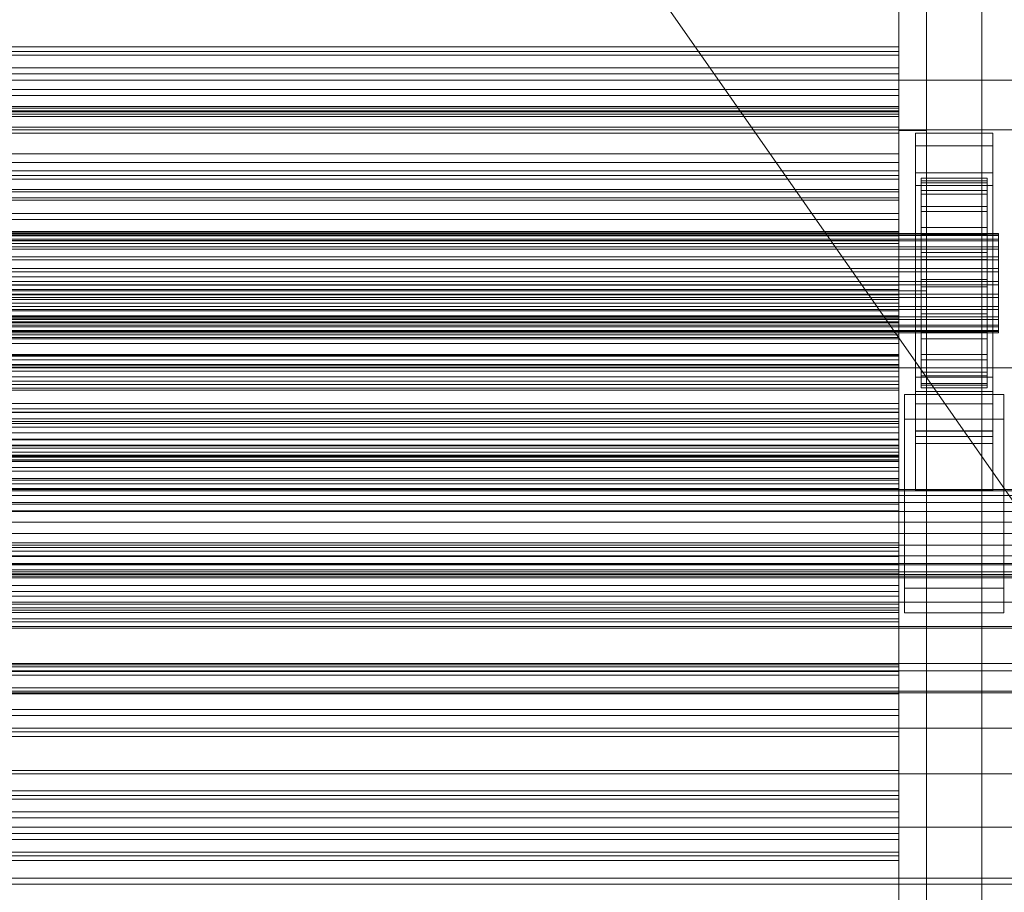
# Model space of a CAD drawing. Header units: millimetres. Extents: x -2233 to 61924, y -68080 to 6847.
# Tile 268 of 656: x 1091 to 1269, y -33795 to -33637. Entities that reach past the tile are written whole.
import ezdxf

# ---------------------------------------------------------------- set-up
doc = ezdxf.new("R2010")
doc.units = ezdxf.units.MM
for name, color, linetype, lineweight in [('COTAS_O', 1, 'Continuous', 0), ('frontal_C03', 7, 'Continuous', 0), ('frontal_secador', 7, 'Continuous', 0), ('frontal_tolva', 7, 'Continuous', 0)]:
    doc.layers.add(name, color=color, linetype=linetype, lineweight=lineweight)
doc.dimstyles.new('R19_100', dxfattribs={"dimtxt": 250, "dimasz": 150, "dimexe": 150, "dimexo": 80, "dimgap": 100, "dimtad": 1, "dimtih": 1, "dimtoh": 1, "dimdsep": 46, "dimcen": 0.09, "dimadec": 0, "dimazin": 0, "dimtfac": 1, "dimtdec": 4, "dimtofl": 0, "dimtmove": 0, "dimatfit": 3, "dimfxl": 1, "dimtolj": 1, "dimtzin": 0, "dimarcsym": 0})

# ---------------------------------------------------------------- blocks, each defined once
blk = doc.blocks.new('DIM_R28_52')
at = {"layer": 'COTAS_O'}
for p, q in [((-1725, -33700), (-1575, -33655)), ((1725, -33700), (1575, -33655)), ((-1725, -34400), (-1725, -33700)), ((-1725, -33700), (1725, -33700)), ((-1725, -33700), (-1575, -33745)), ((1725, -33700), (1575, -33745)), ((1725, -34400), (1725, -33700))]:
    blk.add_line(p, q, dxfattribs=at)
blk.add_text('3450 O', height=250, dxfattribs=at).set_placement((0, -33600))

msp = doc.modelspace()

# ---------------------------------------------------------------- linework, layer by layer
at = {"layer": 'frontal_C03'}
for p, q in [((1250, -33641.821), (-1250, -33641.821)), ((1250, -33642.703), (-1250, -33642.703)), ((1250, -33642.703), (1250, -33641.821)), ((1250, -33641.821), (1250, -33643.356)), ((1250, -33645.664), (1250, -33642.703)), ((1250, -33643.356), (-1250, -33643.356)), ((1250, -33643.356), (1250, -33646.721)), ((1250, -33645.664), (-1250, -33645.664)), ((1250, -33649.573), (1250, -33645.664)), ((1500, -33647.876), (-1500, -33647.876)), ((-1250, -33646.721), (1250, -33646.721)), ((1250, -33646.721), (1250, -33650.63)), ((1250, -33649.573), (-1250, -33649.573)), ((1250, -33652.938), (1250, -33649.573)), ((1250, -33650.63), (-1250, -33650.63)), ((1250, -33650.63), (1250, -33653.591)), ((-1250, -33652.647), (1250, -33652.647)), ((1250, -33652.938), (-1250, -33652.938)), ((-1250, -33653.444), (1250, -33653.444)), ((1250, -33653.591), (-1250, -33653.591)), ((1250, -33654.029), (1250, -33652.647)), ((1250, -33652.647), (1250, -33653.444)), ((1250, -33654.473), (1250, -33652.938)), ((1250, -33653.444), (1250, -33656.367)), ((1250, -33653.591), (1250, -33654.473)), ((-1250, -33654.029), (1250, -33654.029)), ((1250, -33654.473), (-1250, -33654.473)), ((1250, -33657.496), (1250, -33654.029)), ((-1500, -33656.859), (1500, -33656.859)), ((-1250, -33656.367), (1250, -33656.367)), ((1250, -33656.367), (1250, -33661.215)), ((-1250, -33657.496), (1250, -33657.496)), ((1250, -33662.812), (1250, -33657.496)), ((1253, -33659.744), (1253, -33657.498)), ((1253, -33657.498), (1267, -33657.498)), ((1253, -33704.272), (1253, -33657.498)), ((1267, -33657.498), (1267, -33659.744)), ((1267, -33657.498), (1267, -33704.272)), ((1267, -33659.744), (1253, -33659.744)), ((1253, -33659.744), (1253, -33706.518)), ((1267, -33706.518), (1267, -33659.744)), ((-1250, -33661.215), (1250, -33661.215)), ((1250, -33661.215), (1250, -33667.659)), ((-1250, -33662.812), (1250, -33662.812)), ((1250, -33664.279), (-1250, -33664.279)), ((1250, -33669.615), (1250, -33662.812)), ((1250, -33665.16), (1250, -33664.279)), ((1250, -33664.279), (1250, -33665.814)), ((1250, -33665.16), (-1250, -33665.16)), ((1250, -33665.814), (-1250, -33665.814)), ((1250, -33668.121), (1250, -33665.16)), ((1250, -33665.814), (1250, -33669.178)), ((1253, -33666.93), (1253, -33664.685)), ((1253, -33664.685), (1267, -33664.685)), ((1253, -33711.459), (1253, -33664.685)), ((1254, -33675.632), (1254, -33665.639)), ((1254, -33665.639), (1254, -33666.459)), ((1254, -33665.639), (1266, -33665.639)), ((1254, -33666.112), (1254, -33665.639)), ((1254, -33675.857), (1254, -33666.112)), ((1254, -33666.112), (1266, -33666.112)), ((1254, -33667.847), (1254, -33666.112)), ((1266, -33666.459), (1266, -33665.639)), ((1266, -33665.639), (1266, -33675.632)), ((1266, -33665.639), (1266, -33666.112)), ((1266, -33666.112), (1266, -33675.857)), ((1266, -33666.112), (1266, -33667.847)), ((1267, -33664.685), (1267, -33666.93)), ((1267, -33664.685), (1267, -33711.459)), ((-1250, -33667.659), (1250, -33667.659)), ((1250, -33667.659), (1250, -33675.259)), ((1267, -33666.93), (1253, -33666.93)), ((1253, -33666.93), (1253, -33713.704)), ((1254, -33676.021), (1254, -33666.459)), ((1254, -33666.459), (1254, -33668.518)), ((1254, -33666.459), (1266, -33666.459)), ((1254, -33676.679), (1254, -33667.847)), ((1254, -33667.847), (1266, -33667.847)), ((1254, -33670.726), (1254, -33667.847)), ((1266, -33668.518), (1266, -33666.459)), ((1266, -33666.459), (1266, -33676.021)), ((1266, -33667.847), (1266, -33676.679)), ((1266, -33667.847), (1266, -33670.726)), ((1267, -33713.704), (1267, -33666.93)), ((1250, -33668.121), (-1250, -33668.121)), ((-1250, -33669.178), (1250, -33669.178)), ((-1250, -33669.615), (1250, -33669.615)), ((1250, -33672.031), (1250, -33668.121)), ((1250, -33669.178), (1250, -33673.088)), ((1250, -33677.44), (1250, -33669.615)), ((1254, -33676.996), (1254, -33668.518)), ((1254, -33668.518), (1254, -33671.674)), ((1254, -33668.518), (1266, -33668.518)), ((1266, -33671.674), (1266, -33668.518)), ((1266, -33668.518), (1266, -33676.996)), ((1254, -33678.042), (1254, -33670.726)), ((1254, -33670.726), (1266, -33670.726)), ((1254, -33674.552), (1254, -33670.726)), ((1266, -33670.726), (1266, -33678.042)), ((1266, -33670.726), (1266, -33674.552)), ((1250, -33672.031), (-1250, -33672.031)), ((1250, -33673.088), (-1250, -33673.088)), ((1250, -33675.395), (1250, -33672.031)), ((1250, -33673.088), (1250, -33676.049)), ((1254, -33678.491), (1254, -33671.674)), ((1254, -33671.674), (1254, -33675.713)), ((1254, -33671.674), (1266, -33671.674)), ((1266, -33675.713), (1266, -33671.674)), ((1266, -33671.674), (1266, -33678.491)), ((1254, -33679.855), (1254, -33674.552)), ((1254, -33674.552), (1266, -33674.552)), ((1254, -33679.065), (1254, -33674.552)), ((1266, -33674.552), (1266, -33679.855)), ((1266, -33674.552), (1266, -33679.065)), ((-1268, -33675.632), (1268, -33675.632)), ((-1268, -33675.857), (1268, -33675.857)), ((-1268, -33676.021), (1268, -33676.021)), ((-1268, -33676.679), (1268, -33676.679)), ((-1250, -33675.259), (1250, -33675.259)), ((1250, -33675.395), (-1250, -33675.395)), ((1250, -33676.049), (-1250, -33676.049)), ((1250, -33675.259), (1250, -33683.498)), ((1250, -33676.93), (1250, -33675.395)), ((1250, -33676.049), (1250, -33676.93)), ((1254, -33676.021), (1254, -33675.632)), ((1266, -33675.632), (1254, -33675.632)), ((1254, -33675.632), (1254, -33675.857)), ((1254, -33680.405), (1254, -33675.713)), ((1254, -33675.713), (1254, -33680.36)), ((1254, -33675.713), (1266, -33675.713)), ((1266, -33675.857), (1254, -33675.857)), ((1254, -33675.857), (1254, -33676.679)), ((1254, -33676.996), (1254, -33676.021)), ((1266, -33676.021), (1254, -33676.021)), ((1266, -33676.679), (1254, -33676.679)), ((1254, -33676.679), (1254, -33678.042)), ((1266, -33675.632), (1266, -33676.021)), ((1266, -33675.857), (1266, -33675.632)), ((1266, -33680.36), (1266, -33675.713)), ((1266, -33675.713), (1266, -33680.405)), ((1266, -33676.679), (1266, -33675.857)), ((1266, -33676.021), (1266, -33676.996)), ((1266, -33678.042), (1266, -33676.679)), ((1268, -33676.021), (1268, -33675.632)), ((1268, -33675.632), (1268, -33675.857)), ((1268, -33675.857), (1268, -33676.679)), ((1268, -33676.996), (1268, -33676.021)), ((1268, -33676.679), (1268, -33678.042)), ((-1268, -33676.996), (1268, -33676.996)), ((-1268, -33678.042), (1268, -33678.042)), ((-1268, -33678.491), (1268, -33678.491)), ((1250, -33676.93), (-1250, -33676.93)), ((1250, -33677.44), (-1250, -33677.44)), ((1250, -33685.756), (1250, -33677.44)), ((1254, -33678.491), (1254, -33676.996)), ((1266, -33676.996), (1254, -33676.996)), ((1266, -33678.042), (1254, -33678.042)), ((1254, -33678.042), (1254, -33679.855)), ((1254, -33680.405), (1254, -33678.491)), ((1266, -33678.491), (1254, -33678.491)), ((1266, -33676.996), (1266, -33678.491)), ((1266, -33679.855), (1266, -33678.042)), ((1266, -33678.491), (1266, -33680.405)), ((1268, -33678.491), (1268, -33676.996)), ((1268, -33678.042), (1268, -33679.855)), ((1268, -33680.405), (1268, -33678.491)), ((-1268, -33679.855), (1268, -33679.855)), ((1254, -33681.992), (1254, -33679.065)), ((1254, -33679.065), (1266, -33679.065)), ((1254, -33683.956), (1254, -33679.065)), ((1266, -33679.855), (1254, -33679.855)), ((1254, -33679.855), (1254, -33681.992)), ((1254, -33680.36), (1254, -33682.606)), ((1266, -33680.36), (1254, -33680.36)), ((1254, -33680.36), (1254, -33685.297)), ((1266, -33679.065), (1266, -33681.992)), ((1266, -33679.065), (1266, -33683.956)), ((1266, -33681.992), (1266, -33679.855)), ((1266, -33682.606), (1266, -33680.36)), ((1266, -33685.297), (1266, -33680.36)), ((1268, -33679.855), (1268, -33681.992)), ((-1268, -33680.405), (1268, -33680.405)), ((-1268, -33681.992), (1268, -33681.992)), ((1254, -33682.606), (1254, -33680.405)), ((1266, -33680.405), (1254, -33680.405)), ((1266, -33681.992), (1254, -33681.992)), ((1254, -33681.992), (1254, -33684.309)), ((1266, -33680.405), (1266, -33682.606)), ((1266, -33684.309), (1266, -33681.992)), ((1268, -33682.606), (1268, -33680.405)), ((1268, -33681.992), (1268, -33684.309)), ((1268, -33682.606), (-1268, -33682.606)), ((-1250, -33683.498), (1250, -33683.498)), ((1250, -33683.498), (1250, -33691.813)), ((1254, -33682.606), (1266, -33682.606)), ((1254, -33684.944), (1254, -33682.606)), ((1254, -33684.309), (1254, -33683.956)), ((1254, -33683.956), (1266, -33683.956)), ((1254, -33688.894), (1254, -33683.956)), ((1266, -33682.606), (1266, -33684.944)), ((1266, -33683.956), (1266, -33684.309)), ((1266, -33683.956), (1266, -33688.894)), ((1268, -33684.944), (1268, -33682.606)), ((-1268, -33684.309), (1268, -33684.309)), ((-1268, -33684.944), (1268, -33684.944)), ((1266, -33684.309), (1254, -33684.309)), ((1254, -33684.309), (1254, -33686.648)), ((1254, -33687.261), (1254, -33684.944)), ((1254, -33684.944), (1254, -33685.297)), ((1266, -33684.944), (1254, -33684.944)), ((1254, -33685.297), (1254, -33690.189)), ((1254, -33685.297), (1266, -33685.297)), ((1266, -33686.648), (1266, -33684.309)), ((1266, -33685.297), (1266, -33684.944)), ((1266, -33684.944), (1266, -33687.261)), ((1266, -33690.189), (1266, -33685.297)), ((1268, -33684.309), (1268, -33686.648)), ((1268, -33687.261), (1268, -33684.944)), ((-1268, -33686.648), (1268, -33686.648)), ((-1268, -33687.261), (1268, -33687.261)), ((-1250, -33685.756), (1250, -33685.756)), ((1250, -33686.737), (-1250, -33686.737)), ((1250, -33693.994), (1250, -33685.756)), ((1250, -33687.618), (1250, -33686.737)), ((1250, -33686.737), (1250, -33688.271)), ((1254, -33686.648), (1254, -33688.894)), ((1266, -33686.648), (1254, -33686.648)), ((1254, -33686.648), (1254, -33688.849)), ((1254, -33689.399), (1254, -33687.261)), ((1254, -33687.261), (1254, -33690.189)), ((1266, -33687.261), (1254, -33687.261)), ((1266, -33688.894), (1266, -33686.648)), ((1266, -33688.849), (1266, -33686.648)), ((1266, -33690.189), (1266, -33687.261)), ((1266, -33687.261), (1266, -33689.399)), ((1268, -33686.648), (1268, -33688.849)), ((1268, -33689.399), (1268, -33687.261)), ((-1268, -33688.849), (1268, -33688.849)), ((1250, -33687.618), (-1250, -33687.618)), ((1250, -33688.271), (-1250, -33688.271)), ((1250, -33690.579), (1250, -33687.618)), ((1250, -33688.271), (1250, -33691.636)), ((1254, -33688.849), (1254, -33693.54)), ((1266, -33688.849), (1254, -33688.849)), ((1254, -33688.849), (1254, -33690.762)), ((1254, -33688.894), (1266, -33688.894)), ((1254, -33693.54), (1254, -33688.894)), ((1266, -33693.54), (1266, -33688.849)), ((1266, -33690.762), (1266, -33688.849)), ((1266, -33688.894), (1266, -33693.54)), ((1268, -33688.849), (1268, -33690.762)), ((-1268, -33689.399), (1268, -33689.399)), ((-1268, -33690.762), (1268, -33690.762)), ((1250, -33690.579), (-1250, -33690.579)), ((1250, -33694.488), (1250, -33690.579)), ((1254, -33691.211), (1254, -33689.399)), ((1254, -33689.399), (1254, -33694.701)), ((1266, -33689.399), (1254, -33689.399)), ((1254, -33690.189), (1254, -33694.701)), ((1254, -33690.189), (1266, -33690.189)), ((1254, -33690.762), (1254, -33697.579)), ((1266, -33690.762), (1254, -33690.762)), ((1254, -33690.762), (1254, -33692.257)), ((1266, -33694.701), (1266, -33689.399)), ((1266, -33689.399), (1266, -33691.211)), ((1266, -33694.701), (1266, -33690.189)), ((1266, -33697.579), (1266, -33690.762)), ((1266, -33692.257), (1266, -33690.762)), ((1268, -33691.211), (1268, -33689.399)), ((1268, -33690.762), (1268, -33692.257)), ((-1268, -33691.211), (1268, -33691.211)), ((-1268, -33692.257), (1268, -33692.257)), ((-1268, -33692.575), (1268, -33692.575)), ((-1250, -33691.636), (1250, -33691.636)), ((-1250, -33691.813), (1250, -33691.813)), ((1250, -33691.636), (1250, -33695.546)), ((1250, -33691.813), (1250, -33699.639)), ((1254, -33692.575), (1254, -33691.211)), ((1254, -33691.211), (1254, -33698.527)), ((1266, -33691.211), (1254, -33691.211)), ((1254, -33692.257), (1254, -33700.736)), ((1266, -33692.257), (1254, -33692.257)), ((1254, -33692.257), (1254, -33693.233)), ((1254, -33693.397), (1254, -33692.575)), ((1254, -33692.575), (1254, -33701.406)), ((1266, -33692.575), (1254, -33692.575)), ((1266, -33698.527), (1266, -33691.211)), ((1266, -33691.211), (1266, -33692.575)), ((1266, -33700.736), (1266, -33692.257)), ((1266, -33693.233), (1266, -33692.257)), ((1266, -33701.406), (1266, -33692.575)), ((1266, -33692.575), (1266, -33693.397)), ((1268, -33692.575), (1268, -33691.211)), ((1268, -33692.257), (1268, -33693.233)), ((1268, -33693.397), (1268, -33692.575)), ((-1268, -33693.233), (1268, -33693.233)), ((-1268, -33693.397), (1268, -33693.397)), ((-1268, -33693.621), (1268, -33693.621)), ((-1250, -33693.994), (1250, -33693.994)), ((1250, -33694.488), (-1250, -33694.488)), ((1250, -33701.595), (1250, -33693.994)), ((1250, -33697.853), (1250, -33694.488)), ((1254, -33693.233), (1254, -33702.794)), ((1266, -33693.233), (1254, -33693.233)), ((1254, -33693.233), (1254, -33693.621)), ((1254, -33693.621), (1254, -33693.397)), ((1254, -33693.397), (1254, -33703.141)), ((1266, -33693.397), (1254, -33693.397)), ((1254, -33693.54), (1266, -33693.54)), ((1254, -33697.579), (1254, -33693.54)), ((1254, -33693.621), (1254, -33703.615)), ((1266, -33693.621), (1254, -33693.621)), ((1266, -33702.794), (1266, -33693.233)), ((1266, -33693.621), (1266, -33693.233)), ((1266, -33703.141), (1266, -33693.397)), ((1266, -33693.397), (1266, -33693.621)), ((1266, -33693.54), (1266, -33697.579)), ((1266, -33703.615), (1266, -33693.621)), ((1268, -33693.233), (1268, -33693.621)), ((1268, -33693.621), (1268, -33693.397)), ((1250, -33695.546), (-1250, -33695.546)), ((1250, -33695.546), (1250, -33698.506)), ((1254, -33694.701), (1254, -33698.527)), ((1254, -33694.701), (1266, -33694.701)), ((1266, -33698.527), (1266, -33694.701)), ((1250, -33697.853), (-1250, -33697.853)), ((1250, -33699.388), (1250, -33697.853)), ((1254, -33697.579), (1266, -33697.579)), ((1254, -33700.736), (1254, -33697.579)), ((1266, -33697.579), (1266, -33700.736)), ((1250, -33698.506), (-1250, -33698.506)), ((1250, -33699.388), (-1250, -33699.388)), ((-1250, -33699.639), (1250, -33699.639)), ((1250, -33698.506), (1250, -33699.388)), ((1250, -33699.639), (1250, -33706.442)), ((1254, -33698.527), (1254, -33701.406)), ((1254, -33698.527), (1266, -33698.527)), ((1266, -33701.406), (1266, -33698.527)), ((-1250, -33701.595), (1250, -33701.595)), ((1250, -33708.038), (1250, -33701.595)), ((1253, -33712.429), (1253, -33701.649)), ((1253, -33701.649), (1267, -33701.649)), ((1253, -33711.394), (1253, -33701.649)), ((1254, -33700.736), (1266, -33700.736)), ((1254, -33702.794), (1254, -33700.736)), ((1254, -33701.406), (1254, -33703.141)), ((1254, -33701.406), (1266, -33701.406)), ((1266, -33700.736), (1266, -33702.794)), ((1266, -33703.141), (1266, -33701.406)), ((1267, -33701.649), (1267, -33712.429)), ((1267, -33701.649), (1267, -33711.394)), ((1254, -33702.794), (1266, -33702.794)), ((1254, -33703.615), (1254, -33702.794)), ((1254, -33703.141), (1254, -33703.615)), ((1254, -33703.141), (1266, -33703.141)), ((1266, -33702.794), (1266, -33703.615)), ((1266, -33703.615), (1266, -33703.141)), ((1251, -33709.285), (1251, -33704.794)), ((1251, -33704.794), (1269, -33704.794)), ((1251, -33739.874), (1251, -33704.794)), ((1267, -33704.272), (1253, -33704.272)), ((1253, -33704.272), (1253, -33706.518)), ((1254, -33703.615), (1266, -33703.615)), ((1267, -33706.518), (1267, -33704.272)), ((1269, -33704.794), (1269, -33709.285)), ((1269, -33704.794), (1269, -33739.874)), ((-1250, -33706.442), (1250, -33706.442)), ((1250, -33706.442), (1250, -33711.758)), ((1253, -33706.518), (1267, -33706.518)), ((-1250, -33708.038), (1250, -33708.038)), ((1250, -33712.887), (1250, -33708.038)), ((1250, -33709.194), (-1250, -33709.194)), ((1250, -33710.076), (-1250, -33710.076)), ((1250, -33710.076), (1250, -33709.194)), ((1250, -33709.194), (1250, -33710.729)), ((1250, -33713.036), (1250, -33710.076)), ((1269, -33709.285), (1251, -33709.285)), ((1251, -33744.365), (1251, -33709.285)), ((1269, -33744.365), (1269, -33709.285)), ((1250, -33710.729), (-1250, -33710.729)), ((-1250, -33711.758), (1250, -33711.758)), ((1250, -33710.729), (1250, -33714.094)), ((1250, -33711.758), (1250, -33715.225)), ((1267, -33711.394), (1253, -33711.394)), ((1253, -33711.394), (1253, -33722.174)), ((1267, -33711.459), (1253, -33711.459)), ((1253, -33711.459), (1253, -33713.704)), ((1267, -33712.429), (1253, -33712.429)), ((1253, -33712.429), (1253, -33722.174)), ((1267, -33722.174), (1267, -33711.394)), ((1267, -33713.704), (1267, -33711.459)), ((1267, -33722.174), (1267, -33712.429)), ((-1250, -33712.887), (1250, -33712.887)), ((1250, -33713.036), (-1250, -33713.036)), ((-1250, -33714.094), (1250, -33714.094)), ((1250, -33715.809), (1250, -33712.887)), ((1250, -33716.946), (1250, -33713.036)), ((1250, -33714.094), (1250, -33718.003)), ((1253, -33713.704), (1267, -33713.704)), ((-1250, -33715.225), (1250, -33715.225)), ((-1250, -33715.809), (1250, -33715.809)), ((1250, -33715.225), (1250, -33716.607)), ((1250, -33716.607), (1250, -33715.809)), ((-1250, -33716.607), (1250, -33716.607)), ((1250, -33716.946), (-1250, -33716.946)), ((1250, -33720.311), (1250, -33716.946)), ((1250, -33718.003), (-1250, -33718.003)), ((1250, -33718.003), (1250, -33720.964)), ((1250, -33720.311), (-1250, -33720.311)), ((1250, -33720.964), (-1250, -33720.964)), ((1250, -33721.845), (1250, -33720.311)), ((1250, -33720.964), (1250, -33721.845)), ((1250, -33721.845), (-1250, -33721.845)), ((1253, -33722.174), (1267, -33722.174)), ((1250, -33731.652), (-1250, -33731.652)), ((1250, -33732.533), (1250, -33731.652)), ((1250, -33731.652), (1250, -33733.187)), ((1250, -33732.533), (-1250, -33732.533)), ((1250, -33733.187), (-1250, -33733.187)), ((1250, -33735.494), (1250, -33732.533)), ((1250, -33733.187), (1250, -33736.551)), ((-1500, -33735.441), (1500, -33735.441)), ((1250, -33735.494), (-1250, -33735.494)), ((1250, -33739.403), (1250, -33735.494)), ((1530, -33737.417), (-1530, -33737.417)), ((-1250, -33736.551), (1250, -33736.551)), ((1250, -33736.551), (1250, -33740.461)), ((1250, -33739.403), (-1250, -33739.403)), ((1250, -33740.461), (-1250, -33740.461)), ((1250, -33742.768), (1250, -33739.403)), ((1250, -33740.461), (1250, -33743.422)), ((1269, -33739.874), (1251, -33739.874)), ((1251, -33739.874), (1251, -33744.365)), ((1269, -33744.365), (1269, -33739.874)), ((1530, -33742.417), (-1530, -33742.417)), ((1250, -33742.768), (-1250, -33742.768)), ((1250, -33744.303), (1250, -33742.768)), ((1250, -33743.422), (-1250, -33743.422)), ((1250, -33744.303), (-1250, -33744.303)), ((1250, -33743.422), (1250, -33744.303)), ((1251, -33744.365), (1269, -33744.365)), ((1500, -33746.85), (-1500, -33746.85)), ((1500, -33747.135), (-1500, -33747.135)), ((1250, -33754.109), (-1250, -33754.109)), ((1250, -33754.991), (-1250, -33754.991)), ((1250, -33754.991), (1250, -33754.109)), ((1250, -33754.109), (1250, -33755.644)), ((1250, -33757.952), (1250, -33754.991)), ((1250, -33755.644), (-1250, -33755.644)), ((1250, -33755.644), (1250, -33759.009)), ((-1500, -33758.543), (1500, -33758.543)), ((1250, -33757.952), (-1250, -33757.952)), ((1250, -33761.861), (1250, -33757.952)), ((-1250, -33759.009), (1250, -33759.009)), ((1250, -33759.009), (1250, -33762.918)), ((1250, -33761.861), (-1250, -33761.861)), ((1250, -33765.226), (1250, -33761.861)), ((1250, -33762.918), (-1250, -33762.918)), ((1250, -33762.918), (1250, -33765.879)), ((1250, -33765.226), (-1250, -33765.226)), ((1250, -33765.879), (-1250, -33765.879)), ((1250, -33766.761), (1250, -33765.226)), ((1250, -33765.879), (1250, -33766.761)), ((1250, -33766.761), (-1250, -33766.761)), ((1250, -33776.567), (-1250, -33776.567)), ((1250, -33777.448), (1250, -33776.567)), ((1250, -33776.567), (1250, -33778.102)), ((1250, -33777.448), (-1250, -33777.448)), ((1250, -33778.102), (-1250, -33778.102)), ((1250, -33780.409), (1250, -33777.448)), ((1250, -33778.102), (1250, -33781.467)), ((1250, -33780.409), (-1250, -33780.409)), ((-1250, -33781.467), (1250, -33781.467)), ((1250, -33784.319), (1250, -33780.409)), ((1250, -33781.467), (1250, -33785.376)), ((1250, -33784.319), (-1250, -33784.319)), ((1250, -33785.376), (-1250, -33785.376)), ((1250, -33787.683), (1250, -33784.319)), ((1250, -33785.376), (1250, -33788.337)), ((1250, -33787.683), (-1250, -33787.683)), ((1250, -33788.337), (-1250, -33788.337)), ((1250, -33789.218), (1250, -33787.683)), ((1250, -33788.337), (1250, -33789.218)), ((1250, -33789.218), (-1250, -33789.218)), ((1530, -33792.417), (-1530, -33792.417))]:
    msp.add_line(p, q, dxfattribs=at)
at = {"layer": 'frontal_secador'}
for p, q in [((1265, -35980), (1265, -33075)), ((1250, -33676), (1250, -33436)), ((1250, -33682), (1250, -33442)), ((1250, -33446), (1250, -33686)), ((1255, -33686), (1255, -33446)), ((1250, -33686), (1250, -33617)), ((1255, -33617), (1255, -33686)), ((1250, -33897), (1250, -33657)), ((1250, -33657), (1250, -33726)), ((1250, -33657), (1255, -33657)), ((1255, -33657), (1255, -33897)), ((1255, -33726), (1255, -33657)), ((-1250, -33676), (1250, -33676)), ((1250, -33676), (1250, -33682)), ((-1250, -33682), (1250, -33682)), ((1250, -33682), (1250, -33686)), ((1250, -33686.659), (1250, -33682)), ((1250, -33682), (1250, -33685)), ((-1250, -33685), (1250, -33685)), ((1250, -33685), (1250, -33689.659)), ((1250, -33686), (-1250, -33686)), ((-1250, -33686.659), (1250, -33686.659)), ((1250, -33686), (1255, -33686)), ((1250, -33686.659), (1250, -33689.659)), ((1250, -33691), (1250, -33686.659)), ((1250, -33689.659), (-1250, -33689.659)), ((-1250, -33691), (1250, -33691)), ((1250, -33689.659), (1250, -33694)), ((1250, -33691), (1250, -33694)), ((1250, -33694.728), (1250, -33691)), ((1250, -33694), (-1250, -33694)), ((1250, -33694), (1250, -33697.728)), ((-1250, -33694.728), (1250, -33694.728)), ((1250, -33694.728), (1250, -33697.728)), ((1250, -33697.588), (1250, -33694.728)), ((-1250, -33697.588), (1250, -33697.588)), ((1250, -33697.611), (-1250, -33697.611)), ((1250, -33697.728), (-1250, -33697.728)), ((1250, -33697.588), (1250, -33700.588)), ((1250, -33699.387), (1250, -33697.588)), ((1250, -33699.918), (1250, -33697.611)), ((1250, -33697.728), (1250, -33700.588)), ((-1250, -33699.387), (1250, -33699.387)), ((1250, -33699.918), (-1250, -33699.918)), ((-1250, -33700), (1250, -33700)), ((1250, -33699.387), (1250, -33702.387)), ((1250, -33700), (1250, -33699.387)), ((1250, -33703.65), (1250, -33699.918)), ((1250, -33700), (1250, -33703)), ((1250, -33700.588), (-1250, -33700.588)), ((1250, -33700.588), (1250, -33702.387)), ((1250, -33702.387), (-1250, -33702.387)), ((1250, -33703), (-1250, -33703)), ((1250, -33702.387), (1250, -33703)), ((-1250, -33703.65), (1250, -33703.65)), ((1250, -33704), (-1250, -33704)), ((1250, -33707.382), (1250, -33703.65)), ((1250, -33716), (1250, -33704)), ((1250, -33704), (1250, -33708)), ((1250, -33707.382), (-1250, -33707.382)), ((-1250, -33708), (1250, -33708)), ((1250, -33707.382), (1250, -33709.689)), ((1250, -33708), (1250, -33720)), ((1250, -33709.689), (-1250, -33709.689)), ((1250, -33714), (-1250, -33714)), ((1250, -33716.709), (1250, -33714)), ((1250, -33714.545), (1250, -33714)), ((1250, -33714.545), (-1250, -33714.545)), ((1250, -33716), (-1250, -33716)), ((1250, -33716.144), (1250, -33714.545)), ((1250, -33956), (1250, -33716)), ((1250, -33716), (1250, -33722)), ((1250, -33716), (1250, -33720)), ((1250, -33716.144), (-1250, -33716.144)), ((1250, -33716.709), (-1250, -33716.709)), ((1250, -33718.686), (1250, -33716.144)), ((1250, -33724.651), (1250, -33716.709)), ((1250, -33718.686), (-1250, -33718.686)), ((1250, -33722), (1250, -33718.686)), ((1250, -33720), (-1250, -33720)), ((1320, -33722), (-1320, -33722)), ((1320, -33722.273), (-1320, -33722.273)), ((1320, -33723.072), (-1320, -33723.072)), ((1250, -33722), (-1250, -33722)), ((1250, -33725.859), (1250, -33722)), ((1250, -33962), (1250, -33722)), ((1250, -33722), (1250, -33726)), ((1320, -33724.343), (-1320, -33724.343)), ((1250, -33724.651), (-1250, -33724.651)), ((1250, -33737.285), (1250, -33724.651)), ((1320, -33726), (-1320, -33726)), ((1250, -33725.859), (-1250, -33725.859)), ((-1250, -33726), (1250, -33726)), ((1250, -33730), (1250, -33725.859)), ((1250, -33726), (1250, -33966)), ((1255, -33726), (1250, -33726)), ((1255, -33966), (1255, -33726)), ((1320, -33727.929), (-1320, -33727.929)), ((-1320, -33730), (1320, -33730)), ((-1250, -33730), (1250, -33730)), ((1250, -33734.141), (1250, -33730)), ((1320, -33732.071), (-1320, -33732.071)), ((1320, -33734), (-1320, -33734)), ((1320, -33735.657), (-1320, -33735.657)), ((1250, -33734.141), (-1250, -33734.141)), ((1250, -33734.141), (1250, -33738)), ((1320, -33736.928), (-1320, -33736.928)), ((1250, -33737.285), (-1250, -33737.285)), ((1250, -33753.75), (1250, -33737.285)), ((1320, -33737.727), (-1320, -33737.727)), ((1320, -33738), (-1320, -33738)), ((1250, -33738), (-1250, -33738)), ((1250, -33738), (1250, -33741.314)), ((1250, -33741.314), (-1250, -33741.314)), ((1250, -33741.314), (1250, -33743.856)), ((1250, -33743.856), (-1250, -33743.856)), ((1250, -33743.856), (1250, -33745.455)), ((1250, -33745.455), (-1250, -33745.455)), ((1250, -33746), (-1250, -33746)), ((1250, -33745.455), (1250, -33746)), ((1360, -33753.5), (-1360, -33753.5)), ((1360, -33754.863), (-1360, -33754.863)), ((1250, -33753.75), (-1250, -33753.75)), ((1250, -33772.924), (1250, -33753.75)), ((1360, -33758.859), (-1360, -33758.859)), ((1360, -33765.216), (-1360, -33765.216)), ((1250, -33772.924), (-1250, -33772.924)), ((1250, -33793.5), (1250, -33772.924)), ((1360, -33773.5), (-1360, -33773.5)), ((1360, -33783.147), (-1360, -33783.147)), ((-1360, -33793.5), (1360, -33793.5)), ((-1250, -33793.5), (1250, -33793.5)), ((1250, -33814.076), (1250, -33793.5))]:
    msp.add_line(p, q, dxfattribs=at)
at = {"layer": 'frontal_tolva'}
msp.add_line((1720.416, -34367.194), (673.416, -32870.194), dxfattribs=at)

# ---------------------------------------------------------------- dimensions: what is measured, and where the dimension line sits
at = {"layer": 'COTAS_O'}
dim = msp.add_aligned_dim(p1=(-1725, -34400), p2=(1725, -34400), distance=700, text='<> O', dimstyle='R19_100', dxfattribs=at)
dim.commit()
dim.dimension.update_dxf_attribs({"geometry": 'DIM_R28_52', "text_midpoint": (0, -33700)})

doc.saveas('drawing.dxf')
